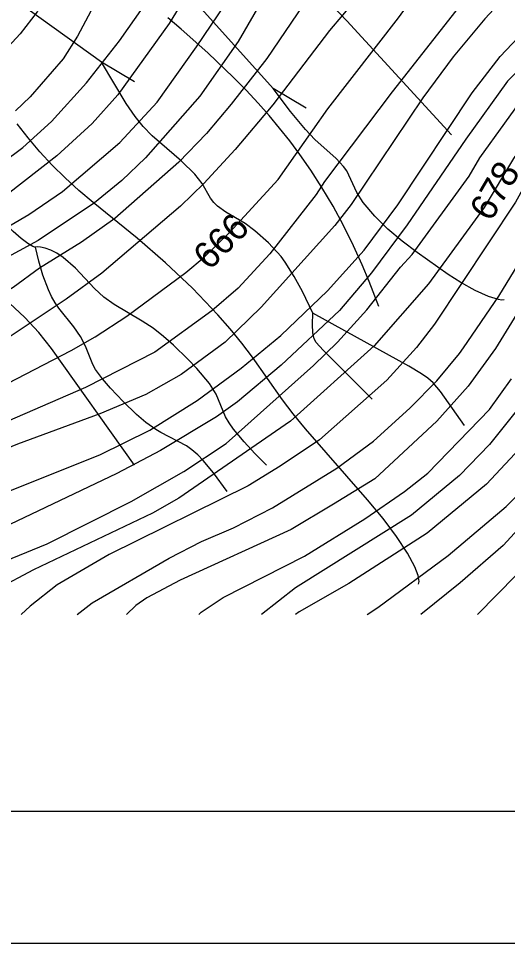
# Model space of a CAD drawing. Extents: x -709584 to -702006, y -1161789 to -1157496.
# Drawn here: x -707228.5 to -707043.2, y -1161765.5 to -1161415.5 of the extents above; entities that cross this region are included whole.
import ezdxf

# ---------------------------------------------------------------- set-up
doc = ezdxf.new("R2010")
doc.units = 0
for name, color, linetype in [('120_vrstevnice hlavní', 7, 'Continuous'), ('121_vrstevnice hlavní_popis', 7, 'Continuous'), ('122_vrstevnice základní', 7, 'Continuous'), ('411_akumulovaný odtok', 7, 'Continuous'), ('800_mřížka', 7, 'Continuous')]:
    doc.layers.add(name, color=color, linetype=linetype)

msp = doc.modelspace()

# ---------------------------------------------------------------- linework, layer by layer
at = {"layer": '120_vrstevnice hlavní'}
for points in [[(-707201.82, -1161138.3), (-707176.8, -1161158.69), (-707158.58, -1161170.84), (-707123.86, -1161191.38), (-707093.48, -1161211.78), (-707080.47, -1161221.18), (-707067.3, -1161233.18), (-707063.11, -1161237.96), (-707057.61, -1161247.21), (-707055.73, -1161251.84), (-707053.56, -1161261.1), (-707053.27, -1161270.36), (-707056.75, -1161288.87), (-707062.39, -1161302.76), (-707068.61, -1161312.02), (-707095.51, -1161347.45), (-707126.03, -1161390.99), (-707145.27, -1161424.26), (-707159.73, -1161444.94), (-707180.42, -1161468.23), (-707189.38, -1161476.76), (-707199.65, -1161485.3), (-707221.06, -1161499.47)], [(-707205.73, -1161356.56), (-707207.46, -1161373.92), (-707209.06, -1161382.6), (-707214.41, -1161399.96), (-707221.35, -1161412.98), (-707227.86, -1161421.37), (-707235.38, -1161429.47), (-707242.76, -1161435.69), (-707257.95, -1161446.53), (-707285.86, -1161463.31), (-707358.18, -1161498.46), (-707376.99, -1161504.25), (-707403.6, -1161507.86)], [(-707038.52, -1161401.26), (-707051.83, -1161415.58), (-707063.83, -1161430.04), (-707075.26, -1161445.52), (-707102.45, -1161485.88), (-707108.67, -1161493.83), (-707136.59, -1161524.79), (-707150.19, -1161537.95), (-707166.82, -1161550.24), (-707180.27, -1161557.77), (-707197.63, -1161565.14), (-707228.87, -1161576.57), (-707242.76, -1161582.21), (-707268.21, -1161595.23), (-707281.96, -1161603.62), (-707300.04, -1161619.96), (-707308.57, -1161629.07), (-707313.2, -1161636.16), (-707314.69, -1161641.03)], [(-706869.84, -1161452.6), (-706885.36, -1161445.99), (-706905.45, -1161438.72), (-706924.25, -1161434.82), (-706956.65, -1161430.62), (-706969.09, -1161429.61), (-706982.11, -1161430.33), (-706995.13, -1161433.52), (-707003.66, -1161437.28), (-707012.48, -1161444.07), (-707019.83, -1161452.05), (-707030.42, -1161467.22), (-707040.26, -1161485.01), (-707070.92, -1161531.15), (-707077.72, -1161539.97), (-707089, -1161552.41), (-707114.46, -1161574.98), (-707129.36, -1161584.96), (-707141.51, -1161592.33), (-707194.16, -1161618.37), (-707213.83, -1161629.8), (-707224.1, -1161637.9), (-707227.47, -1161641.03)], [(-706880.6, -1161538.85), (-706894.74, -1161527.97), (-706921.07, -1161504.68), (-706932.78, -1161495.71), (-706940.94, -1161490.39), (-706958.08, -1161481.34), (-706962.73, -1161479.8), (-706968.51, -1161478.93), (-706974.88, -1161480.53), (-706978.93, -1161482.26), (-706986.16, -1161488.19), (-706991.8, -1161495.71), (-706998.89, -1161508.44), (-707007.71, -1161530.43), (-707015.96, -1161546.63), (-707029.84, -1161567.89), (-707036.93, -1161576.43), (-707051.25, -1161591.76), (-707073.67, -1161610.27), (-707103.32, -1161629.36), (-707122.12, -1161640.07), (-707123.56, -1161641.03)], [(-707221.06, -1161499.47), (-707255.78, -1161518.28), (-707281.81, -1161533.18), (-707307.85, -1161545.61), (-707338.22, -1161561.09), (-707359.92, -1161570.64), (-707372.94, -1161577.44), (-707385.67, -1161585.68), (-707392.46, -1161591.76), (-707401.87, -1161602.75), (-707407.94, -1161613.02), (-707412.57, -1161623.58), (-707417.34, -1161641.02)]]:
    msp.add_lwpolyline(points, dxfattribs=at)
at = {"layer": '122_vrstevnice základní'}
for points in [[(-707293.38, -1161132.66), (-707262.14, -1161159.56), (-707218.02, -1161190.66), (-707208.91, -1161198.32), (-707197.2, -1161209.9), (-707183.31, -1161225.81), (-707178.54, -1161232.61), (-707173.33, -1161243.45), (-707170.87, -1161250.4), (-707168.12, -1161261.24), (-707167.25, -1161275.56), (-707167.25, -1161287.14), (-707168.56, -1161298.71), (-707171.01, -1161311.15), (-707178.97, -1161340.65), (-707188.23, -1161382.31), (-707199.08, -1161408.93), (-707206.16, -1161422.23), (-707211.51, -1161430.77), (-707224.1, -1161445.09), (-707229.59, -1161450.44)], [(-707042.86, -1161314.18), (-707070.92, -1161341.67), (-707091.89, -1161366.54), (-707108.38, -1161390.12), (-707120.53, -1161410.23), (-707134.42, -1161430.62)], [(-707071.21, -1161369), (-707080.76, -1161380.29), (-707091.89, -1161395.91), (-707094.64, -1161399.38), (-707100.86, -1161408.35), (-707110.7, -1161420.06), (-707132.1, -1161448.12), (-707146.42, -1161465.05), (-707158.29, -1161477.92), (-707167.11, -1161486.46), (-707196.91, -1161511.91), (-707210.36, -1161521.75), (-707233.5, -1161537.08), (-707257.51, -1161549.67), (-707270.53, -1161556.03), (-707287.89, -1161563.12), (-707321.16, -1161578.45), (-707340.68, -1161589.59), (-707355.87, -1161601.01), (-707359.92, -1161605.35), (-707363.25, -1161610.56), (-707368.74, -1161623), (-707371.35, -1161631.68), (-707372.76, -1161641.02)], [(-707011.33, -1161366.11), (-707031.87, -1161380.29), (-707043.44, -1161390.85), (-707058.62, -1161407.19), (-707086.98, -1161443.21), (-707112.58, -1161477.2), (-707115.76, -1161482.12), (-707133.26, -1161504.54), (-707145.27, -1161517.55), (-707155.25, -1161526.09), (-707176.8, -1161541.71), (-707203.12, -1161555.16), (-707239.58, -1161570.93), (-707251.73, -1161576.86), (-707282.1, -1161594.65), (-707294.25, -1161602.75), (-707302.5, -1161609.26), (-707309.58, -1161615.91), (-707319.42, -1161629.65), (-707324.54, -1161641.03)], [(-707199.37, -1161535.92), (-707187.5, -1161528.11), (-707165.08, -1161511.62), (-707158.14, -1161505.84), (-707148.59, -1161496.44), (-707130.08, -1161476.48), (-707116.92, -1161457.82), (-707111.28, -1161449.72), (-707084.52, -1161415.29), (-707076.42, -1161404.01), (-707061.95, -1161386.65), (-707053.13, -1161377.97), (-707041.99, -1161368.86)], [(-707156.84, -1161393.59), (-707171.45, -1161417.46), (-707190.83, -1161444.36), (-707200.52, -1161455.21), (-707213.97, -1161467.51), (-707232.92, -1161482.26), (-707260.55, -1161500.92), (-707270.39, -1161506.71), (-707288.18, -1161515.96), (-707303.8, -1161523.34), (-707313.06, -1161526.96), (-707332.73, -1161532.74), (-707343.14, -1161534.91), (-707352.98, -1161537.66), (-707394.64, -1161551.69), (-707406.21, -1161557.48)], [(-707331.28, -1161544.89), (-707294.4, -1161529.13), (-707267.64, -1161514.81), (-707224.53, -1161489.64), (-707211.8, -1161480.96), (-707190.11, -1161462.45), (-707175.93, -1161447.11), (-707161.03, -1161426.28), (-707147.29, -1161405.74)], [(-707310.45, -1161513.5), (-707300.62, -1161509.89), (-707282.39, -1161501.21), (-707268.79, -1161493.4), (-707250.28, -1161481.68), (-707226.85, -1161464.32), (-707216, -1161454.49), (-707202.69, -1161439.88), (-707190.25, -1161423.97), (-707181.28, -1161411.24)], [(-706865.5, -1161417.74), (-706890.51, -1161419.02), (-706903.13, -1161418.91), (-706956.94, -1161416.3), (-706977.77, -1161418.18), (-706988.18, -1161420.35), (-706995.13, -1161422.52), (-707003.81, -1161427.3), (-707013.64, -1161434.53), (-707020.44, -1161440.75), (-707026.37, -1161447.4), (-707040.98, -1161468.52), (-707052.12, -1161487.03), (-707073.23, -1161515.96), (-707093.77, -1161539.4), (-707125.45, -1161567.89), (-707167.69, -1161596.96), (-707177.67, -1161602.75), (-707222.8, -1161624.16), (-707236.68, -1161631.39), (-707243.63, -1161636.02), (-707247.82, -1161639.92), (-707248.61, -1161641.03)], [(-707298.27, -1161641.03), (-707296.85, -1161638.04), (-707290.78, -1161628.5), (-707285.72, -1161622.57), (-707278.05, -1161616.49), (-707262.29, -1161607.96), (-707250.28, -1161603.04), (-707231.48, -1161594.07), (-707197.63, -1161580.62), (-707178.68, -1161571.22), (-707160.74, -1161560.08), (-707144.11, -1161547.78), (-707129.07, -1161535.49), (-707111.42, -1161518.57), (-707097.54, -1161503.23), (-707084.81, -1161486.02), (-707056.6, -1161443.64), (-707046.04, -1161429.9), (-707034.76, -1161418.04)], [(-707030.13, -1161426.28), (-707043.29, -1161439.16), (-707059.06, -1161461.14), (-707081.19, -1161493.54), (-707094.79, -1161511.77), (-707106.94, -1161525.94), (-707128.92, -1161546.63), (-707145.56, -1161560.51), (-707153.51, -1161566.3), (-707174.63, -1161579.03), (-707191.26, -1161587.71), (-707245.36, -1161613.45), (-707259.25, -1161619.53), (-707273.13, -1161626.91), (-707279.06, -1161631.97), (-707282.54, -1161637.75), (-707283.65, -1161641.03)], [(-707134.42, -1161430.62), (-707147.87, -1161447.98), (-707157.27, -1161458.97), (-707167.69, -1161469.82), (-707191.99, -1161491.23), (-707204.57, -1161500.2), (-707220.48, -1161510.03), (-707230.46, -1161517.27), (-707239, -1161522.33), (-707264.17, -1161536.94), (-707285.86, -1161546.19), (-707311.9, -1161559.79), (-707336.78, -1161572.66), (-707345.46, -1161577.15), (-707358.04, -1161585.54), (-707371.64, -1161596.96), (-707377.42, -1161603.33), (-707383.21, -1161610.85), (-707388.42, -1161620.25), (-707392.46, -1161630.67), (-707394.63, -1161638.91), (-707394.9, -1161641.02)], [(-707266.71, -1161641.03), (-707264.45, -1161637.47), (-707255.78, -1161630.67), (-707244.2, -1161625.17), (-707217.59, -1161614.32), (-707185.77, -1161598.27), (-707165.81, -1161586.98), (-707149.75, -1161576.28), (-707116.77, -1161546.77), (-707107.66, -1161537.95), (-707096.52, -1161525.8), (-707083.79, -1161509.6), (-707079.31, -1161504.82), (-707057.76, -1161475.17), (-707053.71, -1161468.23), (-707034.76, -1161442.05)], [(-706878.86, -1161524.87), (-706902.12, -1161501.79), (-706910.37, -1161494.55), (-706919.48, -1161487.47), (-706936.55, -1161477.49), (-706946.82, -1161472.43), (-706956.36, -1161468.52), (-706965.04, -1161466.64), (-706969.38, -1161466.64), (-706976.32, -1161468.38), (-706981.96, -1161470.98), (-706990.35, -1161477.34), (-706998.02, -1161487.61), (-707009.88, -1161509.89), (-707021.89, -1161537.37), (-707028.4, -1161548.51), (-707037.94, -1161561.53), (-707050.09, -1161576.71), (-707061.37, -1161588.43), (-707079.6, -1161603.47), (-707123.57, -1161630.96), (-707136.45, -1161641.03)], [(-707096.39, -1161641.03), (-707092.33, -1161638.33), (-707065.71, -1161618.66), (-707043.73, -1161600.15), (-707028.25, -1161584.52), (-707022.46, -1161577.29), (-707018.41, -1161571.22), (-706994.69, -1161523.77), (-706990.21, -1161512.49), (-706988.76, -1161509.31), (-706985.58, -1161503.52), (-706979.21, -1161495.57), (-706975.89, -1161493.25), (-706972.56, -1161492.1), (-706965.62, -1161492.1), (-706958.68, -1161493.98), (-706950.58, -1161497.88), (-706925.7, -1161515.53), (-706903.71, -1161532.89), (-706881.87, -1161549.03)], [(-707206.29, -1161641.03), (-707200.52, -1161636.6), (-707171.45, -1161619.67), (-707159.15, -1161613.45), (-707147, -1161608.25), (-707132.25, -1161600.72), (-707107.95, -1161585.68), (-707094.06, -1161575.41), (-707080.18, -1161562.97), (-707070.05, -1161552.56), (-707061.37, -1161542.29), (-707059.93, -1161540.12), (-707046.48, -1161520.59), (-707035.05, -1161501.79)], [(-706883.28, -1161560.29), (-706905.28, -1161541.99), (-706907.47, -1161540.41), (-706934.38, -1161518.86), (-706947.1, -1161510.03), (-706955.78, -1161505.84), (-706962.73, -1161504.68), (-706966.2, -1161504.97), (-706974.88, -1161509.45), (-706978.93, -1161513.36), (-706984.28, -1161520.74), (-706995.71, -1161541.71), (-707007.57, -1161568.03), (-707016.24, -1161582.21), (-707027.96, -1161596.53), (-707044.88, -1161614.9), (-707061.23, -1161629.07), (-707076.09, -1161641.03)], [(-707033.6, -1161517.41), (-707047.78, -1161540.41), (-707058.19, -1161554.58), (-707070.05, -1161567.89), (-707093.48, -1161589.73), (-707109.11, -1161599.28), (-707125.16, -1161608.82), (-707167.25, -1161628.06), (-707179.84, -1161634.72), (-707184.03, -1161637.61), (-707187.6, -1161641.03)], [(-707054.55, -1161641.03), (-707039.97, -1161626.18), (-707028.1, -1161612.73), (-707018.27, -1161598.7), (-707006.41, -1161578.45), (-706998.89, -1161567.31), (-706977.62, -1161531.01), (-706973.57, -1161525.8), (-706969.09, -1161521.31), (-706963.02, -1161517.7), (-706959.54, -1161516.54), (-706954.05, -1161516.69), (-706948.26, -1161519.15), (-706936.69, -1161526.81), (-706884.61, -1161570.95)], [(-707344.63, -1161641.03), (-707340.83, -1161633.42), (-707336.63, -1161626.47), (-707327.38, -1161614.32), (-707316.67, -1161602.61), (-707304.81, -1161592.05), (-707290.78, -1161583.66), (-707208.48, -1161541.13), (-707199.37, -1161535.92)], [(-707160.18, -1161641.03), (-707159.3, -1161640.21), (-707150.91, -1161634.57), (-707120.1, -1161618.95), (-707097.25, -1161604.78), (-707082.2, -1161594.51), (-707073.38, -1161587.56), (-707050.09, -1161563.41), (-707041.7, -1161551.83)]]:
    msp.add_lwpolyline(points, dxfattribs=at)
at = {"layer": '411_akumulovaný odtok'}
for p, q in [((-707184.49, -1161439.5), (-707196.99, -1161432)), ((-707119.49, -1161449.5), (-707131.99, -1161442))]:
    msp.add_line(p, q, dxfattribs=at)
for points in [[(-707131.99, -1161442), (-707162.54, -1161407.88), (-707170.14, -1161399.76), (-707177.4, -1161392.41), (-707184.86, -1161385.41), (-707200.21, -1161371.85), (-707219.66, -1161355.17), (-707235.44, -1161342.15), (-707243.55, -1161335.97), (-707247.71, -1161333.04), (-707255.74, -1161327.94), (-707267.99, -1161320.68), (-707275.99, -1161315.7), (-707288.68, -1161306.96), (-707292.92, -1161304.24), (-707302.33, -1161298.89), (-707317.22, -1161289.93), (-707321.97, -1161287.21), (-707326.38, -1161284.95), (-707330.29, -1161283.28), (-707333.69, -1161282.23), (-707336.02, -1161281.83), (-707336.99, -1161282)], [(-707196.99, -1161432), (-707251.81, -1161392.69), (-707257.52, -1161388.74), (-707261.38, -1161386.29), (-707265.36, -1161384.18), (-707267.42, -1161383.35), (-707271.37, -1161382.31), (-707277.56, -1161381.26), (-707279.92, -1161380.71), (-707282.42, -1161379.94), (-707285.09, -1161378.88), (-707290.15, -1161376.33), (-707294.26, -1161373.87), (-707296.99, -1161372)], [(-707221.99, -1161502), (-707222.33, -1161502.08), (-707223.09, -1161501.8), (-707224.95, -1161500.67), (-707227.47, -1161498.74), (-707230.5, -1161496.16), (-707237.41, -1161489.69), (-707247.68, -1161479.19), (-707268.85, -1161456.17), (-707274.23, -1161450.65), (-707279.81, -1161445.4), (-707285.51, -1161440.8), (-707291.33, -1161436.92), (-707297.34, -1161433.55), (-707305.67, -1161429.33), (-707308.62, -1161427.37), (-707311.44, -1161425.16), (-707314.17, -1161422.76), (-707319.43, -1161417.58), (-707334.74, -1161400.95)], [(-707064.49, -1161459.5), (-707104.09, -1161416.45), (-707114.99, -1161404.88)], [(-707091.99, -1161524.5), (-707095.67, -1161515.03), (-707098.33, -1161508.71), (-707101.59, -1161501.49), (-707105.4, -1161493.79), (-707109.34, -1161486.54), (-707113.52, -1161479.48), (-707117.76, -1161472.86), (-707121.86, -1161466.94), (-707125.69, -1161461.84), (-707133.55, -1161452.17), (-707137.66, -1161447.5), (-707142.27, -1161442.6), (-707147.02, -1161437.82), (-707156.8, -1161428.55), (-707166.85, -1161419.6), (-707171.97, -1161415.27)], [(-707116.99, -1161527), (-707120.95, -1161518.85), (-707124.01, -1161513.18), (-707127.41, -1161507.76), (-707129.04, -1161505.59), (-707133.83, -1161500.42), (-707139.01, -1161495.8), (-707142.67, -1161493.1), (-707149.92, -1161488.79), (-707153.13, -1161486.49), (-707154.48, -1161485.15), (-707155.72, -1161483.47), (-707158.96, -1161477.9), (-707161.74, -1161474.4), (-707166.79, -1161469.48), (-707177.8, -1161459.87), (-707181.22, -1161456.41), (-707184.3, -1161452.58), (-707187.65, -1161447.63), (-707196.99, -1161432)], [(-707044.49, -1161522), (-707045.54, -1161522.04), (-707046.69, -1161521.85), (-707050.38, -1161520.74), (-707055.54, -1161518.41), (-707060.92, -1161515.4), (-707065.67, -1161512.37), (-707077.4, -1161504.04), (-707083.14, -1161499.75), (-707088.59, -1161495.19), (-707093.56, -1161490.28), (-707097.97, -1161485.08), (-707100.35, -1161481.38), (-707103.31, -1161474.76), (-707104.16, -1161473.2), (-707105.32, -1161471.54), (-707108.13, -1161468.51), (-707116.25, -1161461.3), (-707119.77, -1161457.57), (-707125.43, -1161450.67), (-707131.99, -1161442)], [(-707076.99, -1161629.5), (-707076.7, -1161628.52), (-707077.12, -1161626.29), (-707078.33, -1161623.05), (-707081.14, -1161617.77), (-707085.25, -1161611.58), (-707090.39, -1161604.77), (-707096.25, -1161597.61), (-707119.8, -1161570.75), (-707124.47, -1161565.07), (-707128.43, -1161559.79), (-707139.89, -1161543.61), (-707143.87, -1161538.33), (-707148.29, -1161532.93), (-707152.91, -1161527.68), (-707162.61, -1161517.56), (-707172.8, -1161507.91), (-707183.57, -1161498.69), (-707200.23, -1161485.19), (-707205.63, -1161480.56), (-707210.74, -1161475.84), (-707215.66, -1161470.96), (-707220.37, -1161465.91), (-707224.84, -1161460.7), (-707229.03, -1161455.31)], [(-707184.49, -1161584.5), (-707215.96, -1161540.38), (-707220.73, -1161534.32), (-707226.09, -1161528.6), (-707231.92, -1161523.18), (-707241.89, -1161514.39), (-707251.95, -1161505.72), (-707256.29, -1161502.25), (-707261.84, -1161498.55), (-707264.87, -1161496.86), (-707270.69, -1161494.2), (-707276.99, -1161492)], [(-707134.49, -1161584.5), (-707138.91, -1161580.14), (-707143, -1161575.76), (-707147.04, -1161570.88), (-707148.73, -1161568.47), (-707150.04, -1161566.2), (-707153.57, -1161557.62), (-707156.13, -1161553.62), (-707160.89, -1161548.01), (-707164.36, -1161544.4), (-707169.77, -1161539.14), (-707173.52, -1161535.79), (-707177.45, -1161532.7), (-707181.57, -1161530.01), (-707192.19, -1161523.79), (-707196.16, -1161520.98), (-707199.73, -1161517.67), (-707206.93, -1161509.93), (-707211.55, -1161505.94), (-707213.93, -1161504.33), (-707216.26, -1161503.12), (-707218.41, -1161502.36), (-707220.2, -1161501.98), (-707221.45, -1161501.88), (-707221.99, -1161502)], [(-707149.49, -1161594.5), (-707154.56, -1161587.43), (-707158.46, -1161582.78), (-707160.59, -1161580.6), (-707162.76, -1161578.71), (-707164.8, -1161577.27), (-707174.57, -1161572.19), (-707176.46, -1161571.06), (-707180.19, -1161568.34), (-707183.72, -1161565.3), (-707188.8, -1161560.45), (-707193.65, -1161555.4), (-707196.65, -1161551.92), (-707199.27, -1161548.29), (-707200.36, -1161546.38), (-707203.14, -1161539.52), (-707204.95, -1161535.9), (-707207.48, -1161532.23), (-707213.18, -1161525.09), (-707214.57, -1161523.12), (-707215.94, -1161520.76), (-707217.16, -1161518.17), (-707219.2, -1161512.61), (-707220.71, -1161507.38), (-707221.99, -1161502)], [(-707094.49, -1161559.5), (-707113.01, -1161541.07), (-707115.67, -1161538.09), (-707116.44, -1161536.78), (-707117, -1161534.43), (-707117.1, -1161531.24), (-707116.99, -1161527)], [(-707059.49, -1161569.5), (-707068.6, -1161556.61), (-707071.36, -1161553.41), (-707073.47, -1161551.57), (-707075.78, -1161549.97), (-707080.68, -1161547.08), (-707116.99, -1161527)]]:
    msp.add_lwpolyline(points, dxfattribs=at)
at = {"layer": '800_mřížka'}
for points in [[(-702006.48, -1161765.53), (-709584.12, -1161765.53), (-709584.12, -1157496.46), (-702006.48, -1157496.46)], [(-702056.48, -1161715.53), (-709534.12, -1161715.53), (-709534.12, -1157546.46), (-702056.48, -1157546.46)]]:
    msp.add_lwpolyline(points, close=True, dxfattribs=at)

# ---------------------------------------------------------------- texts
at = {"layer": '121_vrstevnice hlavní_popis'}
for s, rotation, p in [('678', 59.4559, (-707049.55, -1161492.75)), ('666', 45.2163, (-707156.13, -1161511.15))]:
    msp.add_text(s, height=10, rotation=rotation, dxfattribs=at).set_placement(p)

doc.saveas('drawing.dxf')
